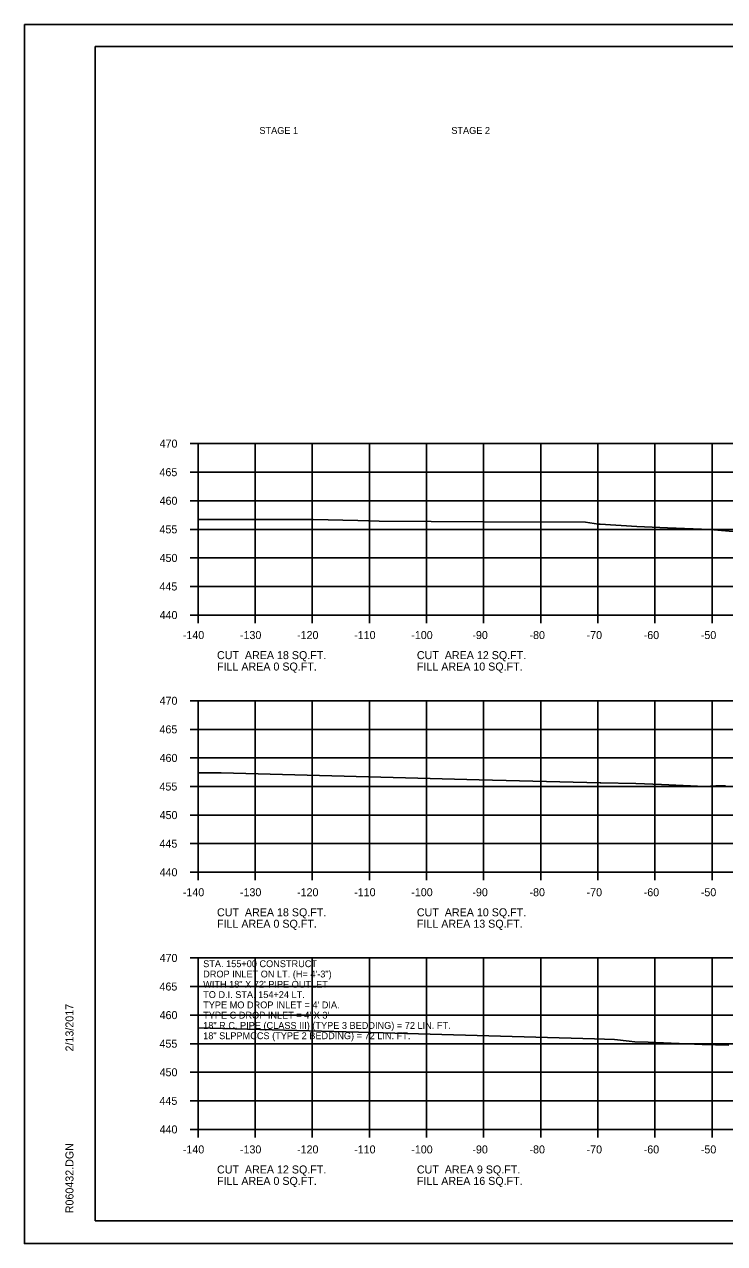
# Model space of a CAD drawing. Extents: x 1538688 to 1540766, y 656250 to 671912.
# Drawn here: x 1538687.8 to 1538810.4, y 665938.1 to 666151.4 of the extents above; entities that cross this region are included whole.
import ezdxf

# ---------------------------------------------------------------- set-up
doc = ezdxf.new("R2010")
doc.units = 0
for name, color, linetype in [('18', 7, 'Continuous'), ('22', 7, 'Continuous'), ('26', 7, 'Continuous'), ('40', 7, 'Continuous'), ('Borings', 7, 'Continuous'), ('Default', 7, 'Continuous'), ('Horizontal Alignment', 7, 'Continuous'), ('RipRap', 7, 'Continuous')]:
    doc.layers.add(name, color=color, linetype=linetype)

msp = doc.modelspace()

# ---------------------------------------------------------------- linework, layer by layer
at = {"layer": '18'}
for points in [[(1538718.18, 666064.81), (1538738.36, 666064.82), (1538746.17, 666064.61), (1538749.89, 666064.52), (1538768.09, 666064.42), (1538786.02, 666064.37), (1538788.3, 666063.98), (1538788.58, 666063.97), (1538795, 666063.58), (1538800.36, 666063.36), (1538807.84, 666063.09), (1538824.58, 666061.6)], [(1538718.18, 666020.49), (1538722.21, 666020.5), (1538767.4, 666019.28), (1538788.62, 666018.76), (1538788.63, 666018.75), (1538788.71, 666018.75), (1538794.83, 666018.63), (1538799.36, 666018.44), (1538806.94, 666018.07), (1538808.83, 666018.18), (1538810.57, 666018.19)], [(1538718.18, 665975.84), (1538750.59, 665974.97), (1538787.63, 665973.92), (1538791.1, 665973.84), (1538793.65, 665973.53), (1538794.64, 665973.41), (1538797.02, 665973.33), (1538806.48, 665972.92), (1538811.12, 665972.81)]]:
    msp.add_lwpolyline(points, dxfattribs=at)
at = {"layer": '22'}
for p, q in [((1538718.18, 666078.09), (1538998.18, 666078.09)), ((1538718.18, 666048.09), (1538718.18, 666078.09)), ((1538728.18, 666048.09), (1538728.18, 666078.09)), ((1538738.18, 666048.09), (1538738.18, 666078.09)), ((1538748.18, 666048.09), (1538748.18, 666078.09)), ((1538758.18, 666048.09), (1538758.18, 666078.09)), ((1538768.18, 666048.09), (1538768.18, 666078.09)), ((1538778.18, 666048.09), (1538778.18, 666078.09)), ((1538788.18, 666048.09), (1538788.18, 666078.09)), ((1538798.18, 666048.09), (1538798.18, 666078.09)), ((1538808.18, 666048.09), (1538808.18, 666078.09)), ((1538718.18, 666073.09), (1538998.18, 666073.09)), ((1538718.18, 666068.09), (1538998.18, 666068.09)), ((1538718.18, 666063.09), (1538998.18, 666063.09)), ((1538718.18, 666058.09), (1538998.18, 666058.09)), ((1538718.18, 666053.09), (1538998.18, 666053.09)), ((1538718.18, 666048.09), (1538998.18, 666048.09)), ((1538718.18, 666033.09), (1538998.18, 666033.09)), ((1538718.18, 666003.09), (1538718.18, 666033.09)), ((1538728.18, 666003.09), (1538728.18, 666033.09)), ((1538738.18, 666003.09), (1538738.18, 666033.09)), ((1538748.18, 666003.09), (1538748.18, 666033.09)), ((1538758.18, 666003.09), (1538758.18, 666033.09)), ((1538768.18, 666003.09), (1538768.18, 666033.09)), ((1538778.18, 666003.09), (1538778.18, 666033.09)), ((1538788.18, 666003.09), (1538788.18, 666033.09)), ((1538798.18, 666003.09), (1538798.18, 666033.09)), ((1538808.18, 666003.09), (1538808.18, 666033.09)), ((1538718.18, 666028.09), (1538998.18, 666028.09)), ((1538718.18, 666023.09), (1538998.18, 666023.09)), ((1538718.18, 666018.09), (1538998.18, 666018.09)), ((1538718.18, 666013.09), (1538998.18, 666013.09)), ((1538718.18, 666008.09), (1538998.18, 666008.09)), ((1538718.18, 666003.09), (1538998.18, 666003.09)), ((1538718.18, 665988.09), (1538998.18, 665988.09)), ((1538718.18, 665958.09), (1538718.18, 665988.09)), ((1538728.18, 665958.09), (1538728.18, 665988.09)), ((1538738.18, 665958.09), (1538738.18, 665988.09)), ((1538748.18, 665958.09), (1538748.18, 665988.09)), ((1538758.18, 665958.09), (1538758.18, 665988.09)), ((1538768.18, 665958.09), (1538768.18, 665988.09)), ((1538778.18, 665958.09), (1538778.18, 665988.09)), ((1538788.18, 665958.09), (1538788.18, 665988.09)), ((1538798.18, 665958.09), (1538798.18, 665988.09)), ((1538808.18, 665958.09), (1538808.18, 665988.09)), ((1538718.18, 665983.09), (1538998.18, 665983.09)), ((1538718.18, 665978.09), (1538998.18, 665978.09)), ((1538718.18, 665973.09), (1538998.18, 665973.09)), ((1538718.18, 665968.09), (1538998.18, 665968.09)), ((1538718.18, 665963.09), (1538998.18, 665963.09)), ((1538718.18, 665958.09), (1538998.18, 665958.09))]:
    msp.add_line(p, q, dxfattribs=at)
at = {"layer": '26'}
for p, q in [((1538687.78, 666151.44), (1539021.11, 666151.44)), ((1538687.78, 665938.11), (1539021.11, 665938.11))]:
    msp.add_line(p, q, dxfattribs=at)
msp.add_lwpolyline([(1538687.77, 666151.44), (1539021.11, 666151.44), (1539021.11, 665938.11), (1538687.77, 665938.11)], close=True, dxfattribs=at)
at = {"layer": 'Borings'}
for p, q in [((1538716.78, 666078.09), (1538718.18, 666078.09)), ((1538718.18, 666048.09), (1538718.18, 666078.09)), ((1538716.78, 666073.09), (1538718.18, 666073.09)), ((1538716.78, 666068.09), (1538718.18, 666068.09)), ((1538716.78, 666063.09), (1538718.18, 666063.09)), ((1538716.78, 666058.09), (1538718.18, 666058.09)), ((1538716.78, 666053.09), (1538718.18, 666053.09)), ((1538716.78, 666048.09), (1538718.18, 666048.09)), ((1538718.18, 666048.09), (1538998.18, 666048.09)), ((1538718.18, 666046.69), (1538718.18, 666048.09)), ((1538728.18, 666046.69), (1538728.18, 666048.09)), ((1538738.18, 666046.69), (1538738.18, 666048.09)), ((1538748.18, 666046.69), (1538748.18, 666048.09)), ((1538758.18, 666046.69), (1538758.18, 666048.09)), ((1538768.18, 666046.69), (1538768.18, 666048.09)), ((1538778.18, 666046.69), (1538778.18, 666048.09)), ((1538788.18, 666046.69), (1538788.18, 666048.09)), ((1538798.18, 666046.69), (1538798.18, 666048.09)), ((1538808.18, 666046.69), (1538808.18, 666048.09)), ((1538716.78, 666033.09), (1538718.18, 666033.09)), ((1538718.18, 666003.09), (1538718.18, 666033.09)), ((1538716.78, 666028.09), (1538718.18, 666028.09)), ((1538716.78, 666023.09), (1538718.18, 666023.09)), ((1538716.78, 666018.09), (1538718.18, 666018.09)), ((1538716.78, 666013.09), (1538718.18, 666013.09)), ((1538716.78, 666008.09), (1538718.18, 666008.09)), ((1538716.78, 666003.09), (1538718.18, 666003.09)), ((1538718.18, 666003.09), (1538998.18, 666003.09)), ((1538718.18, 666001.69), (1538718.18, 666003.09)), ((1538728.18, 666001.69), (1538728.18, 666003.09)), ((1538738.18, 666001.69), (1538738.18, 666003.09)), ((1538748.18, 666001.69), (1538748.18, 666003.09)), ((1538758.18, 666001.69), (1538758.18, 666003.09)), ((1538768.18, 666001.69), (1538768.18, 666003.09)), ((1538778.18, 666001.69), (1538778.18, 666003.09)), ((1538788.18, 666001.69), (1538788.18, 666003.09)), ((1538798.18, 666001.69), (1538798.18, 666003.09)), ((1538808.18, 666001.69), (1538808.18, 666003.09)), ((1538716.78, 665988.09), (1538718.18, 665988.09)), ((1538718.18, 665958.09), (1538718.18, 665988.09)), ((1538716.78, 665983.09), (1538718.18, 665983.09)), ((1538716.78, 665978.09), (1538718.18, 665978.09)), ((1538716.78, 665973.09), (1538718.18, 665973.09)), ((1538716.78, 665968.09), (1538718.18, 665968.09)), ((1538716.78, 665963.09), (1538718.18, 665963.09)), ((1538716.78, 665958.09), (1538718.18, 665958.09)), ((1538718.18, 665958.09), (1538998.18, 665958.09)), ((1538718.18, 665956.69), (1538718.18, 665958.09)), ((1538728.18, 665956.69), (1538728.18, 665958.09)), ((1538738.18, 665956.69), (1538738.18, 665958.09)), ((1538748.18, 665956.69), (1538748.18, 665958.09)), ((1538758.18, 665956.69), (1538758.18, 665958.09)), ((1538768.18, 665956.69), (1538768.18, 665958.09)), ((1538778.18, 665956.69), (1538778.18, 665958.09)), ((1538788.18, 665956.69), (1538788.18, 665958.09)), ((1538798.18, 665956.69), (1538798.18, 665958.09)), ((1538808.18, 665956.69), (1538808.18, 665958.09))]:
    msp.add_line(p, q, dxfattribs=at)
at = {"layer": 'RipRap'}
for p, q in [((1538700.18, 666147.55), (1539016.36, 666147.55)), ((1538700.18, 665942.09), (1538700.18, 666147.55)), ((1538700.18, 665942.09), (1538700.18, 665942.09)), ((1539016.36, 665942.09), (1538700.18, 665942.09))]:
    msp.add_line(p, q, dxfattribs=at)

# ---------------------------------------------------------------- texts
at = {"layer": '40'}
for s, p in [('STA. 155+00 CONSTRUCT', (1538719.08, 665986.48)), ('DROP INLET ON LT. (H= 4\'-3")', (1538719.08, 665984.68)), ('WITH 18" X 72\' PIPE OUTLET', (1538719.08, 665982.88)), ('TO D.I. STA. 154+24 LT.', (1538719.08, 665981.08)), ("TYPE MO DROP INLET = 4' DIA.", (1538719.08, 665979.28)), ("TYPE C DROP INLET = 4' X 3'", (1538719.08, 665977.48)), ('18" R.C. PIPE (CLASS III) (TYPE 3 BEDDING) = 72 LIN. FT.', (1538719.08, 665975.68)), ('18" SLPPMCCS (TYPE 2 BEDDING) = 72 LIN. FT.', (1538719.08, 665973.88))]:
    msp.add_text(s, height=1.2, dxfattribs=at).set_placement(p)
at = {"layer": 'Default'}
for s, p in [('STAGE 1', (1538728.93, 666132.28)), ('STAGE 2', (1538762.53, 666132.28))]:
    msp.add_text(s, height=1.2, dxfattribs=at).set_placement(p)
at = {"layer": 'Horizontal Alignment'}
for s, p in [('470', (1538711.45, 666077.39)), ('465', (1538711.43, 666072.39)), ('460', (1538711.45, 666067.39)), ('455', (1538711.43, 666062.39)), ('450', (1538711.45, 666057.39)), ('445', (1538711.43, 666052.39)), ('440', (1538711.45, 666047.39)), ('-140', (1538715.52, 666043.89)), ('-130', (1538725.52, 666043.89)), ('-120', (1538735.52, 666043.89)), ('-110', (1538745.52, 666043.89)), ('-100', (1538755.52, 666043.89)), ('-90', (1538766.22, 666043.89)), ('-80', (1538776.22, 666043.89)), ('-70', (1538786.22, 666043.89)), ('-60', (1538796.22, 666043.89)), ('-50', (1538806.22, 666043.89)), ('CUT  AREA 18 SQ.FT.', (1538721.5, 666040.38)), ('CUT  AREA 12 SQ.FT.', (1538756.5, 666040.38)), ('FILL AREA 0 SQ.FT.', (1538721.5, 666038.38)), ('FILL AREA 10 SQ.FT.', (1538756.5, 666038.38)), ('470', (1538711.45, 666032.39)), ('465', (1538711.43, 666027.39)), ('460', (1538711.45, 666022.39)), ('455', (1538711.43, 666017.39)), ('450', (1538711.45, 666012.39)), ('445', (1538711.43, 666007.39)), ('440', (1538711.45, 666002.39)), ('-140', (1538715.52, 665998.89)), ('-130', (1538725.52, 665998.89)), ('-120', (1538735.52, 665998.89)), ('-110', (1538745.52, 665998.89)), ('-100', (1538755.52, 665998.89)), ('-90', (1538766.22, 665998.89)), ('-80', (1538776.22, 665998.89)), ('-70', (1538786.22, 665998.89)), ('-60', (1538796.22, 665998.89)), ('-50', (1538806.22, 665998.89)), ('CUT  AREA 18 SQ.FT.', (1538721.5, 665995.38)), ('CUT  AREA 10 SQ.FT.', (1538756.5, 665995.38)), ('FILL AREA 0 SQ.FT.', (1538721.5, 665993.38)), ('FILL AREA 13 SQ.FT.', (1538756.5, 665993.38)), ('470', (1538711.45, 665987.39)), ('465', (1538711.43, 665982.39)), ('460', (1538711.45, 665977.39)), ('455', (1538711.43, 665972.39)), ('450', (1538711.45, 665967.39)), ('445', (1538711.43, 665962.39)), ('440', (1538711.45, 665957.39)), ('-140', (1538715.52, 665953.89)), ('-130', (1538725.52, 665953.89)), ('-120', (1538735.52, 665953.89)), ('-110', (1538745.52, 665953.89)), ('-100', (1538755.52, 665953.89)), ('-90', (1538766.22, 665953.89)), ('-80', (1538776.22, 665953.89)), ('-70', (1538786.22, 665953.89)), ('-60', (1538796.22, 665953.89)), ('-50', (1538806.22, 665953.89)), ('CUT  AREA 12 SQ.FT.', (1538721.5, 665950.38)), ('CUT  AREA 9 SQ.FT.', (1538756.5, 665950.38)), ('FILL AREA 0 SQ.FT.', (1538721.5, 665948.38)), ('FILL AREA 16 SQ.FT.', (1538756.5, 665948.38))]:
    msp.add_text(s, height=1.4, dxfattribs=at).set_placement(p)
at = {"layer": 'RipRap'}
for s, p in [('2/13/2017', (1538696.37, 665971.73)), ('R060432.DGN', (1538696.37, 665943.42))]:
    msp.add_text(s, height=1.4, rotation=90, dxfattribs=at).set_placement(p)

doc.saveas('drawing.dxf')
